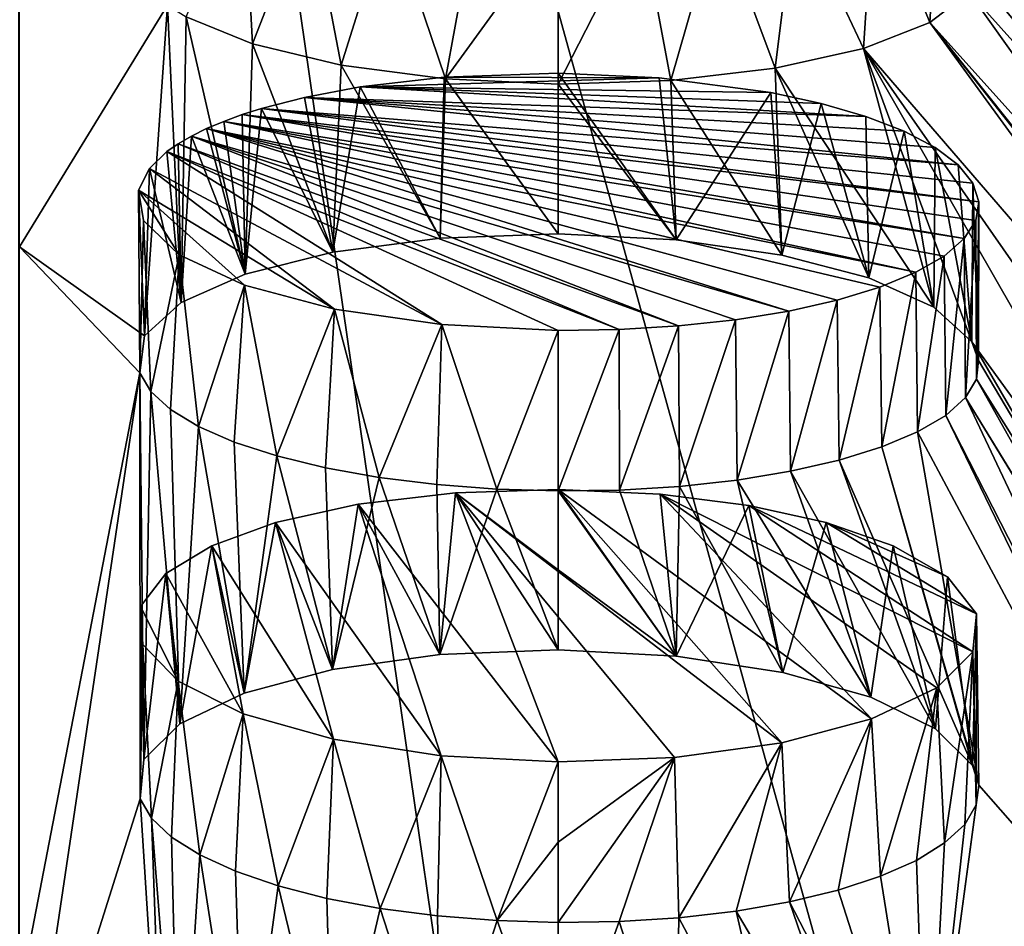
# Model space of a CAD drawing. Header units: millimetres. Extents: x -24 to 24, y 0 to 188.
# Tile 389 of 460: x 0 to 0.586, y 162.054 to 162.593. Entities that reach past the tile are written whole.
import ezdxf

# ---------------------------------------------------------------- set-up
doc = ezdxf.new("R2010")
doc.units = ezdxf.units.MM
doc.header["$LTSCALE"] = 58.620611
for name, color, linetype in [('169', 7, 'CONTINUOUS'), ('447', 7, 'CONTINUOUS'), ('459', 7, 'CONTINUOUS'), ('460', 7, 'CONTINUOUS'), ('484', 7, 'CONTINUOUS'), ('485', 7, 'CONTINUOUS'), ('486', 7, 'CONTINUOUS'), ('487', 7, 'CONTINUOUS'), ('488', 7, 'CONTINUOUS'), ('489', 7, 'CONTINUOUS'), ('75', 7, 'CONTINUOUS')]:
    doc.layers.add(name, color=color, linetype=linetype)

msp = doc.modelspace()

# ---------------------------------------------------------------- linework, layer by layer
at = {"layer": '169', "color": 7, "linetype": 'CONTINUOUS'}
for points in [[(0, 147.64197, 255.53095), (2.21484, 147.61118, 255.43329), (0, 178.70804, 246.0331), (0, 147.64197, 255.53095)], [(0, 178.70804, 246.0331), (2.21484, 147.61118, 255.43329), (2.23412, 178.67503, 245.93552), (0, 178.70804, 246.0331)]]:
    msp.add_3dface(points, dxfattribs=at)
at = {"layer": '447', "color": 7, "linetype": 'CONTINUOUS'}
for points in [[(0.56458, 162.60928, 186.45497), (0.56961, 162.61885, 186.48699), (0.73577, 162.41833, 185.84776), (0.56458, 162.60928, 186.45497)], [(0.56961, 162.61885, 186.48699), (0.71609, 162.60735, 186.45669), (0.77385, 162.43484, 185.90206), (0.56961, 162.61885, 186.48699)], [(0.73577, 162.41833, 185.84776), (0.56961, 162.61885, 186.48699), (0.77385, 162.43484, 185.90206), (0.73577, 162.41833, 185.84776)], [(0.54128, 162.59124, 186.39424), (0.56458, 162.60928, 186.45497), (0.71443, 162.39887, 185.78553), (0.54128, 162.59124, 186.39424)], [(0.71443, 162.39887, 185.78553), (0.56458, 162.60928, 186.45497), (0.73577, 162.41833, 185.84776), (0.71443, 162.39887, 185.78553)], [(0.00045, 162.60141, 186.41546), (0.08832, 162.60162, 186.41651), (0.00045, 162.45793, 185.951), (0.00045, 162.60141, 186.41546)], [(0.00045, 162.45793, 185.951), (0.08832, 162.60162, 186.41651), (0.07459, 162.40498, 185.78452), (0.00045, 162.45793, 185.951)], [(0.07459, 162.40498, 185.78452), (0.08832, 162.60162, 186.41651), (0.09642, 162.42488, 185.84707), (0.07459, 162.40498, 185.78452)], [(0.08832, 162.60162, 186.41651), (0.09948, 162.59461, 186.39345), (0.09642, 162.42488, 185.84707), (0.08832, 162.60162, 186.41651)], [(0.09642, 162.42488, 185.84707), (0.09948, 162.59461, 186.39345), (0.13445, 162.44175, 185.90057), (0.09642, 162.42488, 185.84707)], [(0.09948, 162.59461, 186.39345), (0.13886, 162.57854, 186.34096), (0.13445, 162.44175, 185.90057), (0.09948, 162.59461, 186.39345)], [(0.50189, 162.57579, 186.34166), (0.54128, 162.59124, 186.39424), (0.82675, 162.19937, 185.18453), (0.50189, 162.57579, 186.34166)], [(0.71832, 162.36618, 185.68402), (0.54128, 162.59124, 186.39424), (0.71184, 162.37729, 185.71814), (0.71832, 162.36618, 185.68402)], [(0.54128, 162.59124, 186.39424), (0.71832, 162.36618, 185.68402), (0.82675, 162.19937, 185.18453), (0.54128, 162.59124, 186.39424)], [(0.71184, 162.37729, 185.71814), (0.54128, 162.59124, 186.39424), (0.71443, 162.39887, 185.78553), (0.71184, 162.37729, 185.71814)], [(0.13445, 162.44175, 185.90057), (0.13886, 162.57854, 186.34096), (0.18662, 162.45485, 185.94271), (0.13445, 162.44175, 185.90057)], [(0.13886, 162.57854, 186.34096), (0.19148, 162.56597, 186.30053), (0.18662, 162.45485, 185.94271), (0.13886, 162.57854, 186.34096)], [(0.4493, 162.56403, 186.30106), (0.50189, 162.57579, 186.34166), (0.54365, 162.42207, 185.84972), (0.4493, 162.56403, 186.30106)], [(0.54365, 162.42207, 185.84972), (0.50189, 162.57579, 186.34166), (0.56621, 162.40149, 185.78621), (0.54365, 162.42207, 185.84972)], [(0.56621, 162.40149, 185.78621), (0.50189, 162.57579, 186.34166), (0.73543, 162.16823, 185.08705), (0.56621, 162.40149, 185.78621)], [(0.73543, 162.16823, 185.08705), (0.50189, 162.57579, 186.34166), (0.77368, 162.18594, 185.14151), (0.73543, 162.16823, 185.08705)], [(0.77368, 162.18594, 185.14151), (0.50189, 162.57579, 186.34166), (0.82675, 162.19937, 185.18453), (0.77368, 162.18594, 185.14151)], [(0.18662, 162.45485, 185.94271), (0.19148, 162.56597, 186.30053), (0.2503, 162.46318, 185.97027), (0.18662, 162.45485, 185.94271)], [(0.19148, 162.56597, 186.30053), (0.25352, 162.55783, 186.27509), (0.2503, 162.46318, 185.97027), (0.19148, 162.56597, 186.30053)], [(0.38731, 162.55683, 186.27539), (0.4493, 162.56403, 186.30106), (0.45326, 162.45306, 185.94395), (0.38731, 162.55683, 186.27539)], [(0.45326, 162.45306, 185.94395), (0.4493, 162.56403, 186.30106), (0.50507, 162.43946, 185.90291), (0.45326, 162.45306, 185.94395)], [(0.50507, 162.43946, 185.90291), (0.4493, 162.56403, 186.30106), (0.54365, 162.42207, 185.84972), (0.50507, 162.43946, 185.90291)], [(0.25352, 162.55783, 186.27509), (0.32045, 162.46573, 185.98), (0.2503, 162.46318, 185.97027), (0.25352, 162.55783, 186.27509)], [(0.25352, 162.55783, 186.27509), (0.32045, 162.55471, 186.26651), (0.32045, 162.46573, 185.98), (0.25352, 162.55783, 186.27509)], [(0.32045, 162.55471, 186.26651), (0.38731, 162.55683, 186.27539), (0.39048, 162.46215, 185.97064), (0.32045, 162.55471, 186.26651)], [(0.32045, 162.46573, 185.98), (0.32045, 162.55471, 186.26651), (0.39048, 162.46215, 185.97064), (0.32045, 162.46573, 185.98)], [(0.39048, 162.46215, 185.97064), (0.38731, 162.55683, 186.27539), (0.45326, 162.45306, 185.94395), (0.39048, 162.46215, 185.97064)], [(0.00045, 162.0127, 184.61749), (0.00045, 162.45793, 185.951), (0.07187, 162.38301, 185.71605), (0.00045, 162.0127, 184.61749)], [(0.07187, 162.38301, 185.71605), (0.00045, 162.45793, 185.951), (0.07459, 162.40498, 185.78452), (0.07187, 162.38301, 185.71605)], [(0.57026, 162.39042, 185.75186), (0.56621, 162.40149, 185.78621), (0.71417, 162.14733, 185.02449), (0.57026, 162.39042, 185.75186)], [(0.71417, 162.14733, 185.02449), (0.56621, 162.40149, 185.78621), (0.73543, 162.16823, 185.08705), (0.71417, 162.14733, 185.02449)], [(0.56902, 162.37927, 185.71708), (0.57026, 162.39042, 185.75186), (0.71417, 162.14733, 185.02449), (0.56902, 162.37927, 185.71708)], [(0.00045, 161.90235, 184.30848), (0.00045, 162.0127, 184.61749), (0.07187, 162.38301, 185.71605), (0.00045, 161.90235, 184.30848)], [(0.00045, 161.90235, 184.30848), (0.07187, 162.38301, 185.71605), (0.07209, 162.13002, 184.95495), (0.00045, 161.90235, 184.30848)], [(0.07187, 162.38301, 185.71605), (0.07842, 162.37196, 185.6818), (0.07423, 162.15327, 185.02294), (0.07187, 162.38301, 185.71605)], [(0.07209, 162.13002, 184.95495), (0.07187, 162.38301, 185.71605), (0.07423, 162.15327, 185.02294), (0.07209, 162.13002, 184.95495)], [(0.56245, 162.36832, 185.68281), (0.56902, 162.37927, 185.71708), (0.71205, 162.12432, 184.95713), (0.56245, 162.36832, 185.68281)], [(0.71205, 162.12432, 184.95713), (0.56902, 162.37927, 185.71708), (0.71417, 162.14733, 185.02449), (0.71205, 162.12432, 184.95713)], [(0.07423, 162.15327, 185.02294), (0.07842, 162.37196, 185.6818), (0.09572, 162.17458, 185.08569), (0.07423, 162.15327, 185.02294)], [(0.07842, 162.37196, 185.6818), (0.09013, 162.36129, 185.64885), (0.09572, 162.17458, 185.08569), (0.07842, 162.37196, 185.6818)], [(0.56245, 162.36832, 185.68281), (0.77316, 161.92229, 184.3852), (0.55072, 162.35782, 185.64983), (0.56245, 162.36832, 185.68281)], [(0.77316, 161.92229, 184.3852), (0.56245, 162.36832, 185.68281), (0.71877, 162.11259, 184.92335), (0.77316, 161.92229, 184.3852)], [(0.71877, 162.11259, 184.92335), (0.56245, 162.36832, 185.68281), (0.71205, 162.12432, 184.95713), (0.71877, 162.11259, 184.92335)], [(0.09013, 162.36129, 185.64885), (0.10679, 162.35121, 185.61789), (0.09572, 162.17458, 185.08569), (0.09013, 162.36129, 185.64885)], [(0.55072, 162.35782, 185.64983), (0.76329, 161.91844, 184.37396), (0.53406, 162.348, 185.6188), (0.55072, 162.35782, 185.64983)], [(0.77316, 161.92229, 184.3852), (0.76329, 161.91844, 184.37396), (0.55072, 162.35782, 185.64983), (0.77316, 161.92229, 184.3852)], [(0.09572, 162.17458, 185.08569), (0.10679, 162.35121, 185.61789), (0.13388, 162.19272, 185.1396), (0.09572, 162.17458, 185.08569)], [(0.10679, 162.35121, 185.61789), (0.12801, 162.34194, 185.58957), (0.13388, 162.19272, 185.1396), (0.10679, 162.35121, 185.61789)], [(0.51283, 162.33906, 185.59041), (0.53406, 162.348, 185.6188), (0.57034, 162.13804, 184.99039), (0.51283, 162.33906, 185.59041)], [(0.53406, 162.348, 185.6188), (0.76329, 161.91844, 184.37396), (0.57034, 162.13804, 184.99039), (0.53406, 162.348, 185.6188)], [(0.12801, 162.34194, 185.58957), (0.15334, 162.3337, 185.56453), (0.13388, 162.19272, 185.1396), (0.12801, 162.34194, 185.58957)], [(0.48751, 162.33119, 185.56527), (0.51283, 162.33906, 185.59041), (0.56662, 162.14971, 185.0244), (0.48751, 162.33119, 185.56527)], [(0.56662, 162.14971, 185.0244), (0.51283, 162.33906, 185.59041), (0.57034, 162.13804, 184.99039), (0.56662, 162.14971, 185.0244)], [(0.13388, 162.19272, 185.1396), (0.15334, 162.3337, 185.56453), (0.18635, 162.20677, 185.18192), (0.13388, 162.19272, 185.1396)], [(0.15334, 162.3337, 185.56453), (0.18227, 162.32663, 185.54328), (0.18635, 162.20677, 185.18192), (0.15334, 162.3337, 185.56453)], [(0.18227, 162.32663, 185.54328), (0.21415, 162.32091, 185.52628), (0.18635, 162.20677, 185.18192), (0.18227, 162.32663, 185.54328)], [(0.45859, 162.32457, 185.5439), (0.48751, 162.33119, 185.56527), (0.54468, 162.17157, 185.08771), (0.45859, 162.32457, 185.5439)], [(0.54468, 162.17157, 185.08771), (0.48751, 162.33119, 185.56527), (0.56662, 162.14971, 185.0244), (0.54468, 162.17157, 185.08771)], [(0.18635, 162.20677, 185.18192), (0.21415, 162.32091, 185.52628), (0.25021, 162.21567, 185.20946), (0.18635, 162.20677, 185.18192)], [(0.21415, 162.32091, 185.52628), (0.24829, 162.31666, 185.5139), (0.25021, 162.21567, 185.20946), (0.21415, 162.32091, 185.52628)], [(0.42672, 162.31933, 185.52676), (0.45859, 162.32457, 185.5439), (0.5062, 162.19025, 185.14136), (0.42672, 162.31933, 185.52676)], [(0.5062, 162.19025, 185.14136), (0.45859, 162.32457, 185.5439), (0.54468, 162.17157, 185.08771), (0.5062, 162.19025, 185.14136)], [(0.24829, 162.31666, 185.5139), (0.28398, 162.31396, 185.5064), (0.25021, 162.21567, 185.20946), (0.24829, 162.31666, 185.5139)], [(0.35692, 162.31341, 185.50657), (0.39259, 162.31558, 185.51423), (0.39064, 162.21463, 185.20981), (0.35692, 162.31341, 185.50657)], [(0.39064, 162.21463, 185.20981), (0.39259, 162.31558, 185.51423), (0.45395, 162.20491, 185.18292), (0.39064, 162.21463, 185.20981)], [(0.39259, 162.31558, 185.51423), (0.42672, 162.31933, 185.52676), (0.45395, 162.20491, 185.18292), (0.39259, 162.31558, 185.51423)], [(0.45395, 162.20491, 185.18292), (0.42672, 162.31933, 185.52676), (0.5062, 162.19025, 185.14136), (0.45395, 162.20491, 185.18292)], [(0.28398, 162.31396, 185.5064), (0.32045, 162.21841, 185.21916), (0.25021, 162.21567, 185.20946), (0.28398, 162.31396, 185.5064)], [(0.28398, 162.31396, 185.5064), (0.32045, 162.31287, 185.50393), (0.32045, 162.21841, 185.21916), (0.28398, 162.31396, 185.5064)], [(0.32045, 162.31287, 185.50393), (0.35692, 162.31341, 185.50657), (0.39064, 162.21463, 185.20981), (0.32045, 162.31287, 185.50393)], [(0.32045, 162.21841, 185.21916), (0.32045, 162.31287, 185.50393), (0.39064, 162.21463, 185.20981), (0.32045, 162.21841, 185.21916)], [(0.76329, 161.91844, 184.37396), (0.53977, 161.91037, 184.34116), (0.57034, 162.13804, 184.99039), (0.76329, 161.91844, 184.37396)], [(0.57034, 162.13804, 184.99039), (0.53977, 161.91037, 184.34116), (0.5688, 162.12628, 184.95601), (0.57034, 162.13804, 184.99039)], [(0.08653, 161.90286, 184.31017), (0.00045, 161.90235, 184.30848), (0.07209, 162.13002, 184.95495), (0.08653, 161.90286, 184.31017)], [(0.07887, 162.11838, 184.92113), (0.08653, 161.90286, 184.31017), (0.07209, 162.13002, 184.95495), (0.07887, 162.11838, 184.92113)], [(0.5688, 162.12628, 184.95601), (0.53977, 161.91037, 184.34116), (0.56201, 162.11475, 184.92216), (0.5688, 162.12628, 184.95601)], [(0.09539, 161.90986, 184.32961), (0.08653, 161.90286, 184.31017), (0.07887, 162.11838, 184.92113), (0.09539, 161.90986, 184.32961)], [(0.09076, 162.10716, 184.88863), (0.09539, 161.90986, 184.32961), (0.07887, 162.11838, 184.92113), (0.09076, 162.10716, 184.88863)], [(0.56201, 162.11475, 184.92216), (0.53977, 161.91037, 184.34116), (0.55011, 162.10371, 184.88962), (0.56201, 162.11475, 184.92216)], [(0.10751, 162.09657, 184.8581), (0.09539, 161.90986, 184.32961), (0.09076, 162.10716, 184.88863), (0.10751, 162.09657, 184.8581)], [(0.55011, 162.10371, 184.88962), (0.53977, 161.91037, 184.34116), (0.53335, 162.09337, 184.85904), (0.55011, 162.10371, 184.88962)], [(0.13373, 161.92921, 184.38369), (0.09539, 161.90986, 184.32961), (0.10751, 162.09657, 184.8581), (0.13373, 161.92921, 184.38369)], [(0.12878, 162.08685, 184.83021), (0.13373, 161.92921, 184.38369), (0.10751, 162.09657, 184.8581), (0.12878, 162.08685, 184.83021)], [(0.53335, 162.09337, 184.85904), (0.53977, 161.91037, 184.34116), (0.51208, 162.08397, 184.83106), (0.53335, 162.09337, 184.85904)], [(0.15409, 162.0782, 184.80557), (0.13373, 161.92921, 184.38369), (0.12878, 162.08685, 184.83021), (0.15409, 162.0782, 184.80557)], [(0.51208, 162.08397, 184.83106), (0.53977, 161.91037, 184.34116), (0.48677, 162.07571, 184.80631), (0.51208, 162.08397, 184.83106)], [(0.18655, 161.94418, 184.42603), (0.13373, 161.92921, 184.38369), (0.15409, 162.0782, 184.80557), (0.18655, 161.94418, 184.42603)], [(0.18294, 162.0708, 184.78465), (0.18655, 161.94418, 184.42603), (0.15409, 162.0782, 184.80557), (0.18294, 162.0708, 184.78465)], [(0.48677, 162.07571, 184.80631), (0.53977, 161.91037, 184.34116), (0.45793, 162.06875, 184.78528), (0.48677, 162.07571, 184.80631)], [(0.2147, 162.06482, 184.76793), (0.18655, 161.94418, 184.42603), (0.18294, 162.0708, 184.78465), (0.2147, 162.06482, 184.76793)], [(0.45793, 162.06875, 184.78528), (0.50671, 161.92661, 184.38505), (0.42619, 162.06324, 184.76842), (0.45793, 162.06875, 184.78528)], [(0.53977, 161.91037, 184.34116), (0.50671, 161.92661, 184.38505), (0.45793, 162.06875, 184.78528), (0.53977, 161.91037, 184.34116)], [(0.25068, 161.95361, 184.45341), (0.18655, 161.94418, 184.42603), (0.2147, 162.06482, 184.76793), (0.25068, 161.95361, 184.45341)], [(0.24868, 162.06037, 184.75576), (0.25068, 161.95361, 184.45341), (0.2147, 162.06482, 184.76793), (0.24868, 162.06037, 184.75576)], [(0.42619, 162.06324, 184.76842), (0.45408, 161.94225, 184.42683), (0.39222, 162.0593, 184.75609), (0.42619, 162.06324, 184.76842)], [(0.50671, 161.92661, 184.38505), (0.45408, 161.94225, 184.42683), (0.42619, 162.06324, 184.76842), (0.50671, 161.92661, 184.38505)], [(0.2842, 162.05755, 184.74838), (0.25068, 161.95361, 184.45341), (0.24868, 162.06037, 184.75576), (0.2842, 162.05755, 184.74838)], [(0.32045, 161.95649, 184.46292), (0.25068, 161.95361, 184.45341), (0.2842, 162.05755, 184.74838), (0.32045, 161.95649, 184.46292)], [(0.32045, 162.05642, 184.74597), (0.32045, 161.95649, 184.46292), (0.2842, 162.05755, 184.74838), (0.32045, 162.05642, 184.74597)], [(0.39033, 161.95256, 184.45371), (0.32045, 161.95649, 184.46292), (0.35674, 162.05701, 184.74856), (0.39033, 161.95256, 184.45371)], [(0.35674, 162.05701, 184.74856), (0.32045, 161.95649, 184.46292), (0.32045, 162.05642, 184.74597), (0.35674, 162.05701, 184.74856)], [(0.39222, 162.0593, 184.75609), (0.39033, 161.95256, 184.45371), (0.35674, 162.05701, 184.74856), (0.39222, 162.0593, 184.75609)], [(0.45408, 161.94225, 184.42683), (0.39033, 161.95256, 184.45371), (0.39222, 162.0593, 184.75609), (0.45408, 161.94225, 184.42683)]]:
    msp.add_3dface(points, dxfattribs=at)
at = {"layer": '459', "color": 7, "linetype": 'CONTINUOUS'}
for points in [[(0.32047, 162.5611, 185.94993), (0.38048, 162.55842, 185.94311), (0.25275, 162.55875, 185.94087), (0.32047, 162.5611, 185.94993)], [(0.25275, 162.55875, 185.94087), (0.38048, 162.55842, 185.94311), (0.2027, 162.55297, 185.92159), (0.25275, 162.55875, 185.94087)], [(0.38048, 162.55842, 185.94311), (0.4469, 162.54967, 185.91754), (0.2027, 162.55297, 185.92159), (0.38048, 162.55842, 185.94311)], [(0.2027, 162.55297, 185.92159), (0.5033, 162.53544, 185.87467), (0.16965, 162.54675, 185.90139), (0.2027, 162.55297, 185.92159)], [(0.47675, 162.54317, 185.89806), (0.5033, 162.53544, 185.87467), (0.2027, 162.55297, 185.92159), (0.47675, 162.54317, 185.89806)], [(0.4469, 162.54967, 185.91754), (0.47675, 162.54317, 185.89806), (0.2027, 162.55297, 185.92159), (0.4469, 162.54967, 185.91754)], [(0.16965, 162.54675, 185.90139), (0.55815, 162.5066, 185.78625), (0.14419, 162.54018, 185.88027), (0.16965, 162.54675, 185.90139)], [(0.54445, 162.51696, 185.81816), (0.55815, 162.5066, 185.78625), (0.16965, 162.54675, 185.90139), (0.54445, 162.51696, 185.81816)], [(0.52604, 162.52664, 185.84784), (0.54445, 162.51696, 185.81816), (0.16965, 162.54675, 185.90139), (0.52604, 162.52664, 185.84784)], [(0.5033, 162.53544, 185.87467), (0.52604, 162.52664, 185.84784), (0.16965, 162.54675, 185.90139), (0.5033, 162.53544, 185.87467)], [(0.14419, 162.54018, 185.88027), (0.57039, 162.48474, 185.71845), (0.13265, 162.53651, 185.86856), (0.14419, 162.54018, 185.88027)], [(0.56686, 162.49579, 185.75278), (0.57039, 162.48474, 185.71845), (0.14419, 162.54018, 185.88027), (0.56686, 162.49579, 185.75278)], [(0.55815, 162.5066, 185.78625), (0.56686, 162.49579, 185.75278), (0.14419, 162.54018, 185.88027), (0.55815, 162.5066, 185.78625)], [(0.1217, 162.53251, 185.8558), (0.53291, 162.44281, 185.58691), (0.11154, 162.5282, 185.84212), (0.1217, 162.53251, 185.8558)], [(0.13265, 162.53651, 185.86856), (0.56173, 162.46286, 185.65009), (0.1217, 162.53251, 185.8558), (0.13265, 162.53651, 185.86856)], [(0.54973, 162.4525, 185.61752), (0.53291, 162.44281, 185.58691), (0.1217, 162.53251, 185.8558), (0.54973, 162.4525, 185.61752)], [(0.56173, 162.46286, 185.65009), (0.54973, 162.4525, 185.61752), (0.1217, 162.53251, 185.8558), (0.56173, 162.46286, 185.65009)], [(0.56867, 162.47368, 185.68398), (0.56173, 162.46286, 185.65009), (0.13265, 162.53651, 185.86856), (0.56867, 162.47368, 185.68398)], [(0.57039, 162.48474, 185.71845), (0.56867, 162.47368, 185.68398), (0.13265, 162.53651, 185.86856), (0.57039, 162.48474, 185.71845)], [(0.11154, 162.5282, 185.84212), (0.45754, 162.41974, 185.51315), (0.10247, 162.52371, 185.8279), (0.11154, 162.5282, 185.84212)], [(0.48633, 162.42626, 185.53418), (0.45754, 162.41974, 185.51315), (0.11154, 162.5282, 185.84212), (0.48633, 162.42626, 185.53418)], [(0.51162, 162.434, 185.55893), (0.48633, 162.42626, 185.53418), (0.11154, 162.5282, 185.84212), (0.51162, 162.434, 185.55893)], [(0.53291, 162.44281, 185.58691), (0.51162, 162.434, 185.55893), (0.11154, 162.5282, 185.84212), (0.53291, 162.44281, 185.58691)], [(0.10247, 162.52371, 185.8279), (0.392, 162.41091, 185.48398), (0.09465, 162.51915, 185.8135), (0.10247, 162.52371, 185.8279)], [(0.42587, 162.41459, 185.4963), (0.392, 162.41091, 185.48398), (0.10247, 162.52371, 185.8279), (0.42587, 162.41459, 185.4963)], [(0.45754, 162.41974, 185.51315), (0.42587, 162.41459, 185.4963), (0.10247, 162.52371, 185.8279), (0.45754, 162.41974, 185.51315)], [(0.07755, 162.50454, 185.76756), (0.088, 162.51452, 185.79891), (0.25126, 162.41175, 185.483), (0.07755, 162.50454, 185.76756)], [(0.09465, 162.51915, 185.8135), (0.35662, 162.40878, 185.47645), (0.088, 162.51452, 185.79891), (0.09465, 162.51915, 185.8135)], [(0.35662, 162.40878, 185.47645), (0.32047, 162.40825, 185.47386), (0.088, 162.51452, 185.79891), (0.35662, 162.40878, 185.47645)], [(0.088, 162.51452, 185.79891), (0.32047, 162.40825, 185.47386), (0.25126, 162.41175, 185.483), (0.088, 162.51452, 185.79891)], [(0.392, 162.41091, 185.48398), (0.35662, 162.40878, 185.47645), (0.09465, 162.51915, 185.8135), (0.392, 162.41091, 185.48398)], [(0.07104, 162.49171, 185.72744), (0.07755, 162.50454, 185.76756), (0.18747, 162.42095, 185.51003), (0.07104, 162.49171, 185.72744)], [(0.18747, 162.42095, 185.51003), (0.07755, 162.50454, 185.76756), (0.25126, 162.41175, 185.483), (0.18747, 162.42095, 185.51003)], [(0.07405, 162.47361, 185.67117), (0.07104, 162.49171, 185.72744), (0.09526, 162.45317, 185.60803), (0.07405, 162.47361, 185.67117)], [(0.09526, 162.45317, 185.60803), (0.07104, 162.49171, 185.72744), (0.13407, 162.43513, 185.55283), (0.09526, 162.45317, 185.60803)], [(0.13407, 162.43513, 185.55283), (0.07104, 162.49171, 185.72744), (0.18747, 162.42095, 185.51003), (0.13407, 162.43513, 185.55283)]]:
    msp.add_3dface(points, dxfattribs=at)
at = {"layer": '460', "color": 7, "linetype": 'CONTINUOUS'}
for points in [[(0.25949, 162.31181, 185.18179), (0.32047, 162.15184, 184.71588), (0.20155, 162.30494, 185.16032), (0.25949, 162.31181, 185.18179)], [(0.32047, 162.3138, 185.18908), (0.4533, 162.16323, 184.75236), (0.25949, 162.31181, 185.18179), (0.32047, 162.3138, 185.18908)], [(0.38958, 162.15449, 184.72526), (0.32047, 162.15184, 184.71588), (0.25949, 162.31181, 185.18179), (0.38958, 162.15449, 184.72526)], [(0.4533, 162.16323, 184.75236), (0.38958, 162.15449, 184.72526), (0.25949, 162.31181, 185.18179), (0.4533, 162.16323, 184.75236)], [(0.50667, 162.1774, 184.79504), (0.4533, 162.16323, 184.75236), (0.32047, 162.3138, 185.18908), (0.50667, 162.1774, 184.79504)], [(0.38096, 162.31095, 185.18219), (0.50667, 162.1774, 184.79504), (0.32047, 162.3138, 185.18908), (0.38096, 162.31095, 185.18219)], [(0.54554, 162.1959, 184.85001), (0.50667, 162.1774, 184.79504), (0.38096, 162.31095, 185.18219), (0.54554, 162.1959, 184.85001)], [(0.56686, 162.21727, 184.91298), (0.54554, 162.1959, 184.85001), (0.38096, 162.31095, 185.18219), (0.56686, 162.21727, 184.91298)], [(0.43367, 162.30419, 185.1637), (0.56686, 162.21727, 184.91298), (0.38096, 162.31095, 185.18219), (0.43367, 162.30419, 185.1637)], [(0.15257, 162.29407, 185.12739), (0.20155, 162.30494, 185.16032), (0.25093, 162.15556, 184.72506), (0.15257, 162.29407, 185.12739)], [(0.20155, 162.30494, 185.16032), (0.32047, 162.15184, 184.71588), (0.25093, 162.15556, 184.72506), (0.20155, 162.30494, 185.16032)], [(0.56896, 162.23986, 184.97901), (0.56686, 162.21727, 184.91298), (0.43367, 162.30419, 185.1637), (0.56896, 162.23986, 184.97901)], [(0.47961, 162.2941, 185.13533), (0.56896, 162.23986, 184.97901), (0.43367, 162.30419, 185.1637), (0.47961, 162.2941, 185.13533)], [(0.1146, 162.2803, 185.08623), (0.15257, 162.29407, 185.12739), (0.18687, 162.16537, 184.75219), (0.1146, 162.2803, 185.08623)], [(0.18687, 162.16537, 184.75219), (0.15257, 162.29407, 185.12739), (0.25093, 162.15556, 184.72506), (0.18687, 162.16537, 184.75219)], [(0.55176, 162.26184, 185.04283), (0.56896, 162.23986, 184.97901), (0.47961, 162.2941, 185.13533), (0.55176, 162.26184, 185.04283)], [(0.51961, 162.2803, 185.09599), (0.55176, 162.26184, 185.04283), (0.47961, 162.2941, 185.13533), (0.51961, 162.2803, 185.09599)], [(0.08741, 162.26386, 185.03754), (0.1146, 162.2803, 185.08623), (0.13336, 162.18051, 184.79513), (0.08741, 162.26386, 185.03754)], [(0.13336, 162.18051, 184.79513), (0.1146, 162.2803, 185.08623), (0.18687, 162.16537, 184.75219), (0.13336, 162.18051, 184.79513)], [(0.0722, 162.24418, 184.97969), (0.08741, 162.26386, 185.03754), (0.09461, 162.19979, 184.85052), (0.0722, 162.24418, 184.97969)], [(0.09461, 162.19979, 184.85052), (0.08741, 162.26386, 185.03754), (0.13336, 162.18051, 184.79513), (0.09461, 162.19979, 184.85052)], [(0.0737, 162.22168, 184.91397), (0.0722, 162.24418, 184.97969), (0.09461, 162.19979, 184.85052), (0.0737, 162.22168, 184.91397)]]:
    msp.add_3dface(points, dxfattribs=at)
at = {"layer": '484', "color": 7, "linetype": 'CONTINUOUS'}
for points in [[(0.13886, 162.57854, 186.34096), (0.09948, 162.59461, 186.39345), (0.13363, 162.67559, 186.31635), (0.13886, 162.57854, 186.34096)], [(0.13886, 162.57854, 186.34096), (0.13363, 162.67559, 186.31635), (0.17248, 162.66513, 186.28255), (0.13886, 162.57854, 186.34096)], [(0.19148, 162.56597, 186.30053), (0.13886, 162.57854, 186.34096), (0.17248, 162.66513, 186.28255), (0.19148, 162.56597, 186.30053)], [(0.19148, 162.56597, 186.30053), (0.17248, 162.66513, 186.28255), (0.22005, 162.65689, 186.25636), (0.19148, 162.56597, 186.30053)], [(0.25352, 162.55783, 186.27509), (0.19148, 162.56597, 186.30053), (0.22005, 162.65689, 186.25636), (0.25352, 162.55783, 186.27509)], [(0.25352, 162.55783, 186.27509), (0.22005, 162.65689, 186.25636), (0.27072, 162.65189, 186.24111), (0.25352, 162.55783, 186.27509)], [(0.32047, 162.65009, 186.23643), (0.25352, 162.55783, 186.27509), (0.27072, 162.65189, 186.24111), (0.32047, 162.65009, 186.23643)], [(0.32045, 162.55471, 186.26651), (0.25352, 162.55783, 186.27509), (0.32047, 162.65009, 186.23643), (0.32045, 162.55471, 186.26651)]]:
    msp.add_3dface(points, dxfattribs=at)
at = {"layer": '485', "color": 7, "linetype": 'CONTINUOUS'}
for points in [[(0.54128, 162.59124, 186.39424), (0.50831, 162.67314, 186.31832), (0.54706, 162.68992, 186.37527), (0.54128, 162.59124, 186.39424)], [(0.56458, 162.60928, 186.45497), (0.54128, 162.59124, 186.39424), (0.54706, 162.68992, 186.37527), (0.56458, 162.60928, 186.45497)], [(0.50189, 162.57579, 186.34166), (0.46149, 162.66157, 186.2785), (0.50831, 162.67314, 186.31832), (0.50189, 162.57579, 186.34166)], [(0.54128, 162.59124, 186.39424), (0.50189, 162.57579, 186.34166), (0.50831, 162.67314, 186.31832), (0.54128, 162.59124, 186.39424)], [(0.4493, 162.56403, 186.30106), (0.4156, 162.65479, 186.25467), (0.46149, 162.66157, 186.2785), (0.4493, 162.56403, 186.30106)], [(0.50189, 162.57579, 186.34166), (0.4493, 162.56403, 186.30106), (0.46149, 162.66157, 186.2785), (0.50189, 162.57579, 186.34166)], [(0.38731, 162.55683, 186.27539), (0.36969, 162.65113, 186.24124), (0.4156, 162.65479, 186.25467), (0.38731, 162.55683, 186.27539)], [(0.4493, 162.56403, 186.30106), (0.38731, 162.55683, 186.27539), (0.4156, 162.65479, 186.25467), (0.4493, 162.56403, 186.30106)], [(0.38731, 162.55683, 186.27539), (0.32045, 162.55471, 186.26651), (0.36969, 162.65113, 186.24124), (0.38731, 162.55683, 186.27539)], [(0.32045, 162.55471, 186.26651), (0.32047, 162.65009, 186.23643), (0.36969, 162.65113, 186.24124), (0.32045, 162.55471, 186.26651)]]:
    msp.add_3dface(points, dxfattribs=at)
at = {"layer": '486', "color": 7, "linetype": 'CONTINUOUS'}
for points in [[(0.32045, 162.46573, 185.98), (0.32047, 162.5611, 185.94993), (0.25275, 162.55875, 185.94087), (0.32045, 162.46573, 185.98)], [(0.2503, 162.46318, 185.97027), (0.25275, 162.55875, 185.94087), (0.2027, 162.55297, 185.92159), (0.2503, 162.46318, 185.97027)], [(0.2503, 162.46318, 185.97027), (0.32045, 162.46573, 185.98), (0.25275, 162.55875, 185.94087), (0.2503, 162.46318, 185.97027)], [(0.18662, 162.45485, 185.94271), (0.2027, 162.55297, 185.92159), (0.16965, 162.54675, 185.90139), (0.18662, 162.45485, 185.94271)], [(0.18662, 162.45485, 185.94271), (0.2503, 162.46318, 185.97027), (0.2027, 162.55297, 185.92159), (0.18662, 162.45485, 185.94271)], [(0.18662, 162.45485, 185.94271), (0.16965, 162.54675, 185.90139), (0.14419, 162.54018, 185.88027), (0.18662, 162.45485, 185.94271)], [(0.13445, 162.44175, 185.90057), (0.14419, 162.54018, 185.88027), (0.13265, 162.53651, 185.86856), (0.13445, 162.44175, 185.90057)], [(0.13445, 162.44175, 185.90057), (0.18662, 162.45485, 185.94271), (0.14419, 162.54018, 185.88027), (0.13445, 162.44175, 185.90057)], [(0.13445, 162.44175, 185.90057), (0.1217, 162.53251, 185.8558), (0.11154, 162.5282, 185.84212), (0.13445, 162.44175, 185.90057)], [(0.13445, 162.44175, 185.90057), (0.13265, 162.53651, 185.86856), (0.1217, 162.53251, 185.8558), (0.13445, 162.44175, 185.90057)], [(0.13445, 162.44175, 185.90057), (0.11154, 162.5282, 185.84212), (0.10247, 162.52371, 185.8279), (0.13445, 162.44175, 185.90057)], [(0.09642, 162.42488, 185.84707), (0.10247, 162.52371, 185.8279), (0.09465, 162.51915, 185.8135), (0.09642, 162.42488, 185.84707)], [(0.09642, 162.42488, 185.84707), (0.13445, 162.44175, 185.90057), (0.10247, 162.52371, 185.8279), (0.09642, 162.42488, 185.84707)], [(0.09642, 162.42488, 185.84707), (0.088, 162.51452, 185.79891), (0.07755, 162.50454, 185.76756), (0.09642, 162.42488, 185.84707)], [(0.09642, 162.42488, 185.84707), (0.09465, 162.51915, 185.8135), (0.088, 162.51452, 185.79891), (0.09642, 162.42488, 185.84707)], [(0.07459, 162.40498, 185.78452), (0.07755, 162.50454, 185.76756), (0.07104, 162.49171, 185.72744), (0.07459, 162.40498, 185.78452)], [(0.07459, 162.40498, 185.78452), (0.09642, 162.42488, 185.84707), (0.07755, 162.50454, 185.76756), (0.07459, 162.40498, 185.78452)], [(0.07187, 162.38301, 185.71605), (0.07459, 162.40498, 185.78452), (0.07104, 162.49171, 185.72744), (0.07187, 162.38301, 185.71605)], [(0.07187, 162.38301, 185.71605), (0.07104, 162.49171, 185.72744), (0.07405, 162.47361, 185.67117), (0.07187, 162.38301, 185.71605)], [(0.07842, 162.37196, 185.6818), (0.07187, 162.38301, 185.71605), (0.07405, 162.47361, 185.67117), (0.07842, 162.37196, 185.6818)], [(0.07842, 162.37196, 185.6818), (0.07405, 162.47361, 185.67117), (0.09526, 162.45317, 185.60803), (0.07842, 162.37196, 185.6818)], [(0.09013, 162.36129, 185.64885), (0.07842, 162.37196, 185.6818), (0.09526, 162.45317, 185.60803), (0.09013, 162.36129, 185.64885)], [(0.10679, 162.35121, 185.61789), (0.09013, 162.36129, 185.64885), (0.09526, 162.45317, 185.60803), (0.10679, 162.35121, 185.61789)], [(0.10679, 162.35121, 185.61789), (0.09526, 162.45317, 185.60803), (0.13407, 162.43513, 185.55283), (0.10679, 162.35121, 185.61789)], [(0.12801, 162.34194, 185.58957), (0.10679, 162.35121, 185.61789), (0.13407, 162.43513, 185.55283), (0.12801, 162.34194, 185.58957)], [(0.15334, 162.3337, 185.56453), (0.12801, 162.34194, 185.58957), (0.13407, 162.43513, 185.55283), (0.15334, 162.3337, 185.56453)], [(0.15334, 162.3337, 185.56453), (0.13407, 162.43513, 185.55283), (0.18747, 162.42095, 185.51003), (0.15334, 162.3337, 185.56453)], [(0.18227, 162.32663, 185.54328), (0.15334, 162.3337, 185.56453), (0.18747, 162.42095, 185.51003), (0.18227, 162.32663, 185.54328)], [(0.21415, 162.32091, 185.52628), (0.18227, 162.32663, 185.54328), (0.18747, 162.42095, 185.51003), (0.21415, 162.32091, 185.52628)], [(0.21415, 162.32091, 185.52628), (0.18747, 162.42095, 185.51003), (0.25126, 162.41175, 185.483), (0.21415, 162.32091, 185.52628)], [(0.24829, 162.31666, 185.5139), (0.21415, 162.32091, 185.52628), (0.25126, 162.41175, 185.483), (0.24829, 162.31666, 185.5139)], [(0.28398, 162.31396, 185.5064), (0.24829, 162.31666, 185.5139), (0.25126, 162.41175, 185.483), (0.28398, 162.31396, 185.5064)], [(0.32047, 162.40825, 185.47386), (0.28398, 162.31396, 185.5064), (0.25126, 162.41175, 185.483), (0.32047, 162.40825, 185.47386)], [(0.32045, 162.31287, 185.50393), (0.28398, 162.31396, 185.5064), (0.32047, 162.40825, 185.47386), (0.32045, 162.31287, 185.50393)]]:
    msp.add_3dface(points, dxfattribs=at)
at = {"layer": '487', "color": 7, "linetype": 'CONTINUOUS'}
for points in [[(0.32045, 162.46573, 185.98), (0.39048, 162.46215, 185.97064), (0.32047, 162.5611, 185.94993), (0.32045, 162.46573, 185.98)], [(0.39048, 162.46215, 185.97064), (0.38048, 162.55842, 185.94311), (0.32047, 162.5611, 185.94993), (0.39048, 162.46215, 185.97064)], [(0.39048, 162.46215, 185.97064), (0.4469, 162.54967, 185.91754), (0.38048, 162.55842, 185.94311), (0.39048, 162.46215, 185.97064)], [(0.39048, 162.46215, 185.97064), (0.45326, 162.45306, 185.94395), (0.4469, 162.54967, 185.91754), (0.39048, 162.46215, 185.97064)], [(0.45326, 162.45306, 185.94395), (0.47675, 162.54317, 185.89806), (0.4469, 162.54967, 185.91754), (0.45326, 162.45306, 185.94395)], [(0.45326, 162.45306, 185.94395), (0.50507, 162.43946, 185.90291), (0.47675, 162.54317, 185.89806), (0.45326, 162.45306, 185.94395)], [(0.50507, 162.43946, 185.90291), (0.5033, 162.53544, 185.87467), (0.47675, 162.54317, 185.89806), (0.50507, 162.43946, 185.90291)], [(0.50507, 162.43946, 185.90291), (0.52604, 162.52664, 185.84784), (0.5033, 162.53544, 185.87467), (0.50507, 162.43946, 185.90291)], [(0.50507, 162.43946, 185.90291), (0.54365, 162.42207, 185.84972), (0.52604, 162.52664, 185.84784), (0.50507, 162.43946, 185.90291)], [(0.54365, 162.42207, 185.84972), (0.54445, 162.51696, 185.81816), (0.52604, 162.52664, 185.84784), (0.54365, 162.42207, 185.84972)], [(0.54365, 162.42207, 185.84972), (0.56621, 162.40149, 185.78621), (0.54445, 162.51696, 185.81816), (0.54365, 162.42207, 185.84972)], [(0.56621, 162.40149, 185.78621), (0.55815, 162.5066, 185.78625), (0.54445, 162.51696, 185.81816), (0.56621, 162.40149, 185.78621)], [(0.56621, 162.40149, 185.78621), (0.56686, 162.49579, 185.75278), (0.55815, 162.5066, 185.78625), (0.56621, 162.40149, 185.78621)], [(0.56621, 162.40149, 185.78621), (0.57026, 162.39042, 185.75186), (0.56686, 162.49579, 185.75278), (0.56621, 162.40149, 185.78621)], [(0.57026, 162.39042, 185.75186), (0.57039, 162.48474, 185.71845), (0.56686, 162.49579, 185.75278), (0.57026, 162.39042, 185.75186)], [(0.56902, 162.37927, 185.71708), (0.56867, 162.47368, 185.68398), (0.57039, 162.48474, 185.71845), (0.56902, 162.37927, 185.71708)], [(0.57026, 162.39042, 185.75186), (0.56902, 162.37927, 185.71708), (0.57039, 162.48474, 185.71845), (0.57026, 162.39042, 185.75186)], [(0.56245, 162.36832, 185.68281), (0.56173, 162.46286, 185.65009), (0.56867, 162.47368, 185.68398), (0.56245, 162.36832, 185.68281)], [(0.56902, 162.37927, 185.71708), (0.56245, 162.36832, 185.68281), (0.56867, 162.47368, 185.68398), (0.56902, 162.37927, 185.71708)], [(0.55072, 162.35782, 185.64983), (0.54973, 162.4525, 185.61752), (0.56173, 162.46286, 185.65009), (0.55072, 162.35782, 185.64983)], [(0.56245, 162.36832, 185.68281), (0.55072, 162.35782, 185.64983), (0.56173, 162.46286, 185.65009), (0.56245, 162.36832, 185.68281)], [(0.53406, 162.348, 185.6188), (0.53291, 162.44281, 185.58691), (0.54973, 162.4525, 185.61752), (0.53406, 162.348, 185.6188)], [(0.55072, 162.35782, 185.64983), (0.53406, 162.348, 185.6188), (0.54973, 162.4525, 185.61752), (0.55072, 162.35782, 185.64983)], [(0.51283, 162.33906, 185.59041), (0.51162, 162.434, 185.55893), (0.53291, 162.44281, 185.58691), (0.51283, 162.33906, 185.59041)], [(0.53406, 162.348, 185.6188), (0.51283, 162.33906, 185.59041), (0.53291, 162.44281, 185.58691), (0.53406, 162.348, 185.6188)], [(0.48751, 162.33119, 185.56527), (0.48633, 162.42626, 185.53418), (0.51162, 162.434, 185.55893), (0.48751, 162.33119, 185.56527)], [(0.51283, 162.33906, 185.59041), (0.48751, 162.33119, 185.56527), (0.51162, 162.434, 185.55893), (0.51283, 162.33906, 185.59041)], [(0.45859, 162.32457, 185.5439), (0.45754, 162.41974, 185.51315), (0.48633, 162.42626, 185.53418), (0.45859, 162.32457, 185.5439)], [(0.48751, 162.33119, 185.56527), (0.45859, 162.32457, 185.5439), (0.48633, 162.42626, 185.53418), (0.48751, 162.33119, 185.56527)], [(0.42672, 162.31933, 185.52676), (0.42587, 162.41459, 185.4963), (0.45754, 162.41974, 185.51315), (0.42672, 162.31933, 185.52676)], [(0.45859, 162.32457, 185.5439), (0.42672, 162.31933, 185.52676), (0.45754, 162.41974, 185.51315), (0.45859, 162.32457, 185.5439)], [(0.39259, 162.31558, 185.51423), (0.392, 162.41091, 185.48398), (0.42587, 162.41459, 185.4963), (0.39259, 162.31558, 185.51423)], [(0.42672, 162.31933, 185.52676), (0.39259, 162.31558, 185.51423), (0.42587, 162.41459, 185.4963), (0.42672, 162.31933, 185.52676)], [(0.35692, 162.31341, 185.50657), (0.32045, 162.31287, 185.50393), (0.35662, 162.40878, 185.47645), (0.35692, 162.31341, 185.50657)], [(0.32045, 162.31287, 185.50393), (0.32047, 162.40825, 185.47386), (0.35662, 162.40878, 185.47645), (0.32045, 162.31287, 185.50393)], [(0.35692, 162.31341, 185.50657), (0.35662, 162.40878, 185.47645), (0.392, 162.41091, 185.48398), (0.35692, 162.31341, 185.50657)], [(0.39259, 162.31558, 185.51423), (0.35692, 162.31341, 185.50657), (0.392, 162.41091, 185.48398), (0.39259, 162.31558, 185.51423)]]:
    msp.add_3dface(points, dxfattribs=at)
at = {"layer": '488', "color": 7, "linetype": 'CONTINUOUS'}
for points in [[(0.25021, 162.21567, 185.20946), (0.25949, 162.31181, 185.18179), (0.20155, 162.30494, 185.16032), (0.25021, 162.21567, 185.20946)], [(0.25021, 162.21567, 185.20946), (0.32045, 162.21841, 185.21916), (0.25949, 162.31181, 185.18179), (0.25021, 162.21567, 185.20946)], [(0.32047, 162.3138, 185.18908), (0.25949, 162.31181, 185.18179), (0.32046, 162.26611, 185.20412), (0.32047, 162.3138, 185.18908)], [(0.25949, 162.31181, 185.18179), (0.32045, 162.21841, 185.21916), (0.32046, 162.26611, 185.20412), (0.25949, 162.31181, 185.18179)], [(0.18635, 162.20677, 185.18192), (0.20155, 162.30494, 185.16032), (0.15257, 162.29407, 185.12739), (0.18635, 162.20677, 185.18192)], [(0.18635, 162.20677, 185.18192), (0.25021, 162.21567, 185.20946), (0.20155, 162.30494, 185.16032), (0.18635, 162.20677, 185.18192)], [(0.13388, 162.19272, 185.1396), (0.15257, 162.29407, 185.12739), (0.1146, 162.2803, 185.08623), (0.13388, 162.19272, 185.1396)], [(0.13388, 162.19272, 185.1396), (0.18635, 162.20677, 185.18192), (0.15257, 162.29407, 185.12739), (0.13388, 162.19272, 185.1396)], [(0.09572, 162.17458, 185.08569), (0.1146, 162.2803, 185.08623), (0.08741, 162.26386, 185.03754), (0.09572, 162.17458, 185.08569)], [(0.09572, 162.17458, 185.08569), (0.13388, 162.19272, 185.1396), (0.1146, 162.2803, 185.08623), (0.09572, 162.17458, 185.08569)], [(0.07423, 162.15327, 185.02294), (0.08741, 162.26386, 185.03754), (0.0722, 162.24418, 184.97969), (0.07423, 162.15327, 185.02294)], [(0.07423, 162.15327, 185.02294), (0.09572, 162.17458, 185.08569), (0.08741, 162.26386, 185.03754), (0.07423, 162.15327, 185.02294)], [(0.07209, 162.13002, 184.95495), (0.07423, 162.15327, 185.02294), (0.0722, 162.24418, 184.97969), (0.07209, 162.13002, 184.95495)], [(0.07209, 162.13002, 184.95495), (0.0722, 162.24418, 184.97969), (0.0737, 162.22168, 184.91397), (0.07209, 162.13002, 184.95495)], [(0.07887, 162.11838, 184.92113), (0.07209, 162.13002, 184.95495), (0.0737, 162.22168, 184.91397), (0.07887, 162.11838, 184.92113)], [(0.07887, 162.11838, 184.92113), (0.0737, 162.22168, 184.91397), (0.09461, 162.19979, 184.85052), (0.07887, 162.11838, 184.92113)], [(0.09076, 162.10716, 184.88863), (0.07887, 162.11838, 184.92113), (0.09461, 162.19979, 184.85052), (0.09076, 162.10716, 184.88863)], [(0.10751, 162.09657, 184.8581), (0.09076, 162.10716, 184.88863), (0.09461, 162.19979, 184.85052), (0.10751, 162.09657, 184.8581)], [(0.10751, 162.09657, 184.8581), (0.09461, 162.19979, 184.85052), (0.13336, 162.18051, 184.79513), (0.10751, 162.09657, 184.8581)], [(0.12878, 162.08685, 184.83021), (0.10751, 162.09657, 184.8581), (0.13336, 162.18051, 184.79513), (0.12878, 162.08685, 184.83021)], [(0.15409, 162.0782, 184.80557), (0.12878, 162.08685, 184.83021), (0.13336, 162.18051, 184.79513), (0.15409, 162.0782, 184.80557)], [(0.15409, 162.0782, 184.80557), (0.13336, 162.18051, 184.79513), (0.18687, 162.16537, 184.75219), (0.15409, 162.0782, 184.80557)], [(0.18294, 162.0708, 184.78465), (0.15409, 162.0782, 184.80557), (0.18687, 162.16537, 184.75219), (0.18294, 162.0708, 184.78465)], [(0.2147, 162.06482, 184.76793), (0.18294, 162.0708, 184.78465), (0.18687, 162.16537, 184.75219), (0.2147, 162.06482, 184.76793)], [(0.2147, 162.06482, 184.76793), (0.18687, 162.16537, 184.75219), (0.25093, 162.15556, 184.72506), (0.2147, 162.06482, 184.76793)], [(0.24868, 162.06037, 184.75576), (0.2147, 162.06482, 184.76793), (0.25093, 162.15556, 184.72506), (0.24868, 162.06037, 184.75576)], [(0.2842, 162.05755, 184.74838), (0.24868, 162.06037, 184.75576), (0.25093, 162.15556, 184.72506), (0.2842, 162.05755, 184.74838)], [(0.32047, 162.15184, 184.71588), (0.2842, 162.05755, 184.74838), (0.25093, 162.15556, 184.72506), (0.32047, 162.15184, 184.71588)], [(0.2842, 162.05755, 184.74838), (0.32047, 162.15184, 184.71588), (0.32046, 162.10413, 184.73093), (0.2842, 162.05755, 184.74838)], [(0.32045, 162.05642, 184.74597), (0.2842, 162.05755, 184.74838), (0.32046, 162.10413, 184.73093), (0.32045, 162.05642, 184.74597)]]:
    msp.add_3dface(points, dxfattribs=at)
at = {"layer": '489', "color": 7, "linetype": 'CONTINUOUS'}
for points in [[(0.39064, 162.21463, 185.20981), (0.32047, 162.3138, 185.18908), (0.32046, 162.26611, 185.20412), (0.39064, 162.21463, 185.20981)], [(0.39064, 162.21463, 185.20981), (0.38096, 162.31095, 185.18219), (0.32047, 162.3138, 185.18908), (0.39064, 162.21463, 185.20981)], [(0.39064, 162.21463, 185.20981), (0.43367, 162.30419, 185.1637), (0.38096, 162.31095, 185.18219), (0.39064, 162.21463, 185.20981)], [(0.39064, 162.21463, 185.20981), (0.45395, 162.20491, 185.18292), (0.43367, 162.30419, 185.1637), (0.39064, 162.21463, 185.20981)], [(0.45395, 162.20491, 185.18292), (0.47961, 162.2941, 185.13533), (0.43367, 162.30419, 185.1637), (0.45395, 162.20491, 185.18292)], [(0.45395, 162.20491, 185.18292), (0.5062, 162.19025, 185.14136), (0.47961, 162.2941, 185.13533), (0.45395, 162.20491, 185.18292)], [(0.5062, 162.19025, 185.14136), (0.51961, 162.2803, 185.09599), (0.47961, 162.2941, 185.13533), (0.5062, 162.19025, 185.14136)], [(0.5062, 162.19025, 185.14136), (0.54468, 162.17157, 185.08771), (0.51961, 162.2803, 185.09599), (0.5062, 162.19025, 185.14136)], [(0.54468, 162.17157, 185.08771), (0.55176, 162.26184, 185.04283), (0.51961, 162.2803, 185.09599), (0.54468, 162.17157, 185.08771)], [(0.32045, 162.21841, 185.21916), (0.39064, 162.21463, 185.20981), (0.32046, 162.26611, 185.20412), (0.32045, 162.21841, 185.21916)], [(0.54468, 162.17157, 185.08771), (0.56662, 162.14971, 185.0244), (0.55176, 162.26184, 185.04283), (0.54468, 162.17157, 185.08771)], [(0.56662, 162.14971, 185.0244), (0.56896, 162.23986, 184.97901), (0.55176, 162.26184, 185.04283), (0.56662, 162.14971, 185.0244)], [(0.56662, 162.14971, 185.0244), (0.57034, 162.13804, 184.99039), (0.56896, 162.23986, 184.97901), (0.56662, 162.14971, 185.0244)], [(0.5688, 162.12628, 184.95601), (0.56686, 162.21727, 184.91298), (0.56896, 162.23986, 184.97901), (0.5688, 162.12628, 184.95601)], [(0.57034, 162.13804, 184.99039), (0.5688, 162.12628, 184.95601), (0.56896, 162.23986, 184.97901), (0.57034, 162.13804, 184.99039)], [(0.55011, 162.10371, 184.88962), (0.54554, 162.1959, 184.85001), (0.56686, 162.21727, 184.91298), (0.55011, 162.10371, 184.88962)], [(0.56201, 162.11475, 184.92216), (0.55011, 162.10371, 184.88962), (0.56686, 162.21727, 184.91298), (0.56201, 162.11475, 184.92216)], [(0.5688, 162.12628, 184.95601), (0.56201, 162.11475, 184.92216), (0.56686, 162.21727, 184.91298), (0.5688, 162.12628, 184.95601)], [(0.51208, 162.08397, 184.83106), (0.50667, 162.1774, 184.79504), (0.54554, 162.1959, 184.85001), (0.51208, 162.08397, 184.83106)], [(0.53335, 162.09337, 184.85904), (0.51208, 162.08397, 184.83106), (0.54554, 162.1959, 184.85001), (0.53335, 162.09337, 184.85904)], [(0.55011, 162.10371, 184.88962), (0.53335, 162.09337, 184.85904), (0.54554, 162.1959, 184.85001), (0.55011, 162.10371, 184.88962)], [(0.45793, 162.06875, 184.78528), (0.4533, 162.16323, 184.75236), (0.50667, 162.1774, 184.79504), (0.45793, 162.06875, 184.78528)], [(0.48677, 162.07571, 184.80631), (0.45793, 162.06875, 184.78528), (0.50667, 162.1774, 184.79504), (0.48677, 162.07571, 184.80631)], [(0.51208, 162.08397, 184.83106), (0.48677, 162.07571, 184.80631), (0.50667, 162.1774, 184.79504), (0.51208, 162.08397, 184.83106)], [(0.39222, 162.0593, 184.75609), (0.38958, 162.15449, 184.72526), (0.4533, 162.16323, 184.75236), (0.39222, 162.0593, 184.75609)], [(0.42619, 162.06324, 184.76842), (0.39222, 162.0593, 184.75609), (0.4533, 162.16323, 184.75236), (0.42619, 162.06324, 184.76842)], [(0.45793, 162.06875, 184.78528), (0.42619, 162.06324, 184.76842), (0.4533, 162.16323, 184.75236), (0.45793, 162.06875, 184.78528)], [(0.35674, 162.05701, 184.74856), (0.32045, 162.05642, 184.74597), (0.38958, 162.15449, 184.72526), (0.35674, 162.05701, 184.74856)], [(0.38958, 162.15449, 184.72526), (0.32045, 162.05642, 184.74597), (0.32046, 162.10413, 184.73093), (0.38958, 162.15449, 184.72526)], [(0.32047, 162.15184, 184.71588), (0.38958, 162.15449, 184.72526), (0.32046, 162.10413, 184.73093), (0.32047, 162.15184, 184.71588)], [(0.39222, 162.0593, 184.75609), (0.35674, 162.05701, 184.74856), (0.38958, 162.15449, 184.72526), (0.39222, 162.0593, 184.75609)]]:
    msp.add_3dface(points, dxfattribs=at)
at = {"layer": '75', "color": 7, "linetype": 'CONTINUOUS'}
for points in [[(0.4827, 160.41395, 24.2452), (0.95523, 160.30645, 24.23118), (0, 163.75491, 24.25), (0.4827, 160.41395, 24.2452)], [(0, 163.75491, 24.25), (0.95523, 160.30645, 24.23118), (1.07918, 163.75247, 24.22598), (0, 163.75491, 24.25)], [(0, 160.45, 24.25), (0.4827, 160.41395, 24.2452), (0, 163.75491, 24.25), (0, 160.45, 24.25)], [(0, 163.36449, -24.25), (1.12475, 163.36449, -24.2239), (0, 151.1, -24.25), (0, 163.36449, -24.25)], [(0, 151.1, -24.25), (1.12475, 163.36449, -24.2239), (2.23751, 151.1, -24.14655), (0, 151.1, -24.25)]]:
    msp.add_3dface(points, dxfattribs=at)

doc.saveas('drawing.dxf')
